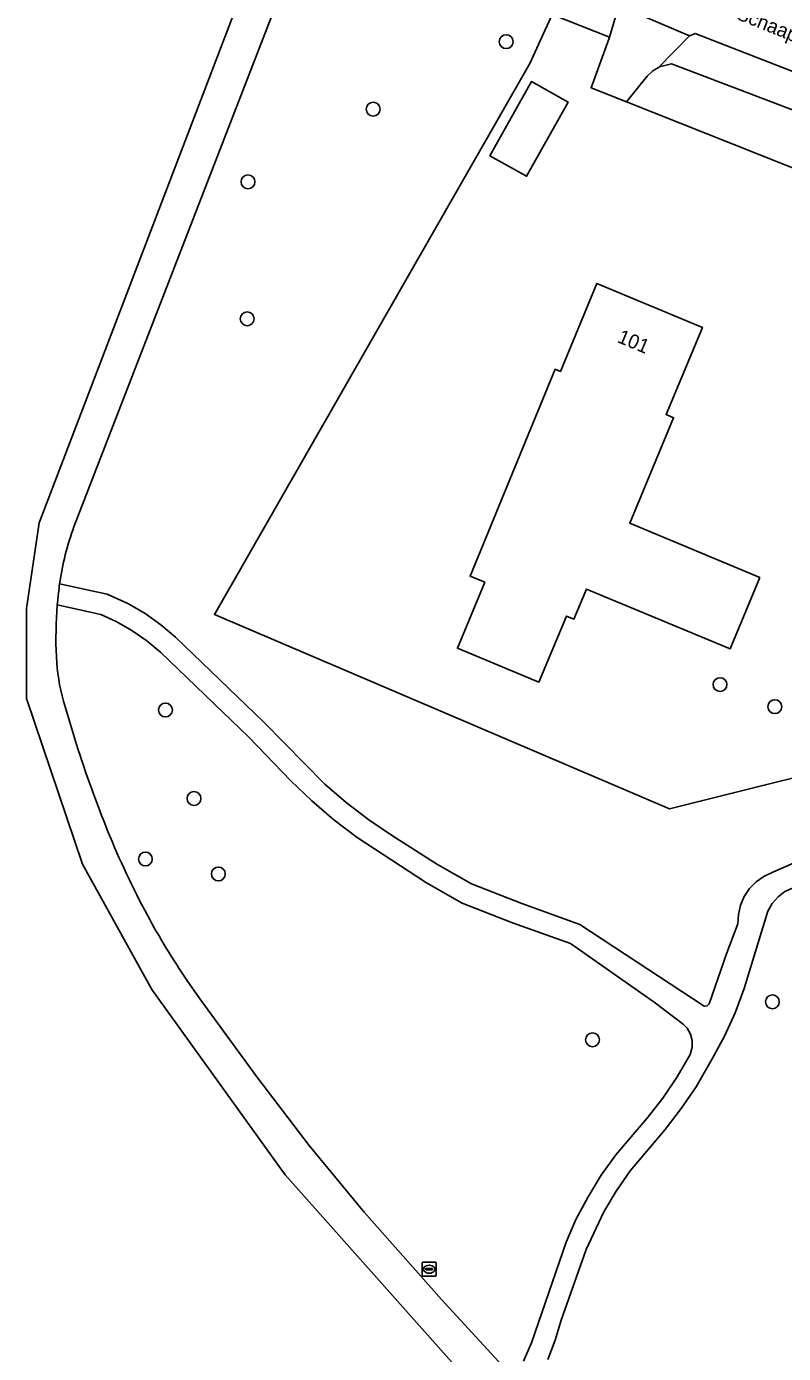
# Model space of a CAD drawing. Extents: x 156412 to 157779, y 382335 to 383768.
# Drawn here: x 156549.7 to 156603.2, y 382973.6 to 383067.3 of the extents above; entities that cross this region are included whole.
import ezdxf

# ---------------------------------------------------------------- set-up
doc = ezdxf.new("R2010")
doc.units = 0
for name, color, linetype in [('IMGEO_Boom', 7, 'Continuous'), ('IMGEO_Erf', 7, 'Continuous'), ('IMGEO_Groenvoorziening', 7, 'Continuous'), ('IMGEO_Hek', 7, 'Continuous'), ('IMGEO_Openbare_ruimte_label', 7, 'Continuous'), ('IMGEO_Pand', 7, 'Continuous'), ('IMGEO_Pand_nummerreeks', 7, 'Continuous'), ('IMGEO_Rijbaan_lokaal_gesloten', 7, 'Continuous'), ('IMGEO_Rioolput', 7, 'Continuous'), ('IMGEO_Voetpad_gesloten', 7, 'Continuous'), ('IMGEO_Voetpad_halfverhard', 7, 'Continuous')]:
    doc.layers.add(name, color=color, linetype=linetype)

msp = doc.modelspace()

# ---------------------------------------------------------------- linework, layer by layer
at = {"layer": 'IMGEO_Boom'}
for centre in [(156583.616, 383066.271), (156574.225, 383061.507), (156565.38, 383056.376), (156565.329, 383046.706), (156598.717, 383020.871), (156602.586, 383019.313), (156559.551, 383019.078), (156561.568, 383012.828), (156558.135, 383008.555), (156563.29, 383007.501), (156602.415, 382998.473), (156589.714, 382995.793)]:
    msp.add_circle(centre, 0.489, dxfattribs=at)
at = {"layer": 'IMGEO_Erf'}
for points in [[(156627.811, 383047.838), (156592.108, 383062.029), (156589.615, 383063.02), (156590.683, 383065.925), (156590.898, 383066.511), (156590.919, 383066.585), (156586.871, 383068.195), (156585.286, 383064.741), (156563.007, 383025.818), (156595.152, 383012.104), (156611.363, 383016.16), (156615.246, 383017.093), (156620.322, 383018.312), (156633.881, 383021.569), (156629.772, 383039.352)], [(156585.055, 383056.767), (156582.463, 383058.218), (156585.396, 383063.457), (156587.988, 383062.007)], [(156601.53, 383028.442), (156599.434, 383023.397), (156589.282, 383027.618), (156588.395, 383025.485), (156587.863, 383025.706), (156585.927, 383021.049), (156580.166, 383023.444), (156582.102, 383028.101), (156581.063, 383028.533), (156585.176, 383038.518), (156587.08, 383043.141), (156587.44, 383042.992), (156590.016, 383049.197), (156597.474, 383046.096), (156594.912, 383039.935), (156595.441, 383039.715), (156592.342, 383032.262)]]:
    msp.add_lwpolyline(points, close=True, dxfattribs=at)
at = {"layer": 'IMGEO_Groenvoorziening'}
for points in [[(156585.286, 383064.741), (156586.871, 383068.195), (156590.919, 383066.585), (156591.348, 383068.093), (156591.78, 383069.021), (156572.654, 383076.683), (156570.684, 383077.472), (156570.327, 383076.552), (156569.847, 383075.313), (156568.191, 383071.039), (156553.088, 383032.022)], [(156611.409, 383061.219), (156596.972, 383066.858), (156596.551, 383066.686), (156594.376, 383064.451), (156594.453, 383064.497), (156595.3, 383064.715), (156612.61, 383058.128), (156628.734, 383052.234), (156630.668, 383048.465), (156633.95, 383049.186), (156633.646, 383050.501), (156633.089, 383052.915), (156632.809, 383054.125)], [(156611.363, 383016.16), (156595.152, 383012.104), (156563.007, 383025.818), (156585.286, 383064.741)], [(156552.081, 383027.994), (156555.429, 383027.259), (156556.941, 383026.567), (156558.113, 383025.884), (156559.221, 383025.1), (156560.255, 383024.222), (156566.504, 383018.221), (156570.798, 383013.852), (156572.324, 383012.54), (156573.925, 383011.321), (156575.596, 383010.2), (156578.756, 383008.158), (156581.161, 383006.796), (156584.731, 383005.409), (156588.827, 383003.939), (156597.599, 382998.155), (156597.805, 382998.194), (156597.957, 382998.338), (156599.192, 383001.938), (156599.98, 383003.977), (156600.013, 383004.644), (156600.165, 383005.294), (156600.43, 383005.907), (156600.8, 383006.463), (156601.264, 383006.943), (156601.806, 383007.333), (156602.482, 383007.646), (156614.875, 383013.024)], [(156584.845, 382973.101), (156585.413, 382974.387), (156587.848, 382981.51), (156588.567, 382983.136), (156589.394, 382984.709), (156590.325, 382986.223), (156591.356, 382987.671), (156593.552, 382990.242), (156594.671, 382991.677), (156595.693, 382993.183), (156596.614, 382994.753), (156596.759, 382995.265), (156596.756, 382995.738), (156596.634, 382996.194), (156596.402, 382996.606), (156596.112, 382996.905), (156594.077, 382998.437), (156588.162, 383002.581), (156584.059, 383004.059), (156580.508, 383005.442), (156577.979, 383006.874), (156573.083, 383010.079), (156571.445, 383011.321), (156569.883, 383012.657), (156568.401, 383014.081), (156565.446, 383017.157), (156559.229, 383023.128), (156558.244, 383023.959), (156557.186, 383024.696), (156556.065, 383025.331), (156554.988, 383025.82), (156551.916, 383026.495)], [(156552.353, 383019.696), (156553.267, 383016.646)], [(156617.066, 382958.026), (156612.478, 382977.842), (156608.948, 382993.108), (156605.666, 383007.3), (156603.301, 383006.266), (156602.812, 383005.887), (156602.406, 383005.42), (156602.096, 383004.884), (156600.433, 382999.401), (156599.788, 382997.699), (156599.031, 382996.043), (156598.168, 382994.44), (156597.023, 382992.479), (156595.981, 382990.929), (156594.842, 382989.448), (156592.374, 382986.531), (156591.391, 382985.113), (156590.509, 382983.631), (156589.252, 382980.981), (156587.499, 382975.986), (156587.08, 382974.577), (156586.547, 382973.207)], [(156561.065, 383000), (156561.94, 382998.753), (156565.997, 382993.186), (156569.713, 382988.333), (156573.595, 382983.611), (156579.056, 382977.447), (156584.169, 382971.867)]]:
    msp.add_lwpolyline(points, dxfattribs=at)
msp.add_lwpolyline([(156612.61, 383058.128), (156595.3, 383064.715), (156594.453, 383064.497), (156594.376, 383064.451), (156593.98, 383064.217), (156593.58, 383063.841), (156592.108, 383062.029), (156627.811, 383047.838), (156629.772, 383039.352), (156630.668, 383048.465), (156628.734, 383052.234)], close=True, dxfattribs=at)
for centre, radius, start, end in [((156572.122, 383025.124), 20.246, 160.07837, 171.84914), ((156580.414, 383024.144), 28.595, 175.28427, 182.61596), ((156565.925, 383023.484), 14.091, 182.62476, 195.59561), ((156635.513, 383042.964), 86.354, 197.74395, 202.08145), ((156611.131, 383033.089), 60.049, 202.09634, 208.3367), ((156604.061, 383029.264), 52.009, 208.32457, 214.24004)]:
    msp.add_arc(centre, radius, start, end, dxfattribs=at)
at = {"layer": 'IMGEO_Hek'}
for points in [[(156563.007, 383025.818), (156595.152, 383012.104)], [(156595.152, 383012.104), (156611.363, 383016.16), (156620.322, 383018.312)]]:
    msp.add_lwpolyline(points, dxfattribs=at)
at = {"layer": 'IMGEO_Pand'}
for points in [[(156582.463, 383058.218), (156585.055, 383056.767), (156587.988, 383062.007), (156585.396, 383063.457)], [(156601.53, 383028.442), (156592.342, 383032.262), (156595.441, 383039.715), (156594.912, 383039.935), (156597.474, 383046.096), (156590.016, 383049.197), (156587.44, 383042.992), (156587.08, 383043.141), (156585.176, 383038.518), (156581.063, 383028.533), (156582.102, 383028.101), (156580.166, 383023.444), (156585.927, 383021.049), (156587.863, 383025.706), (156588.395, 383025.485), (156589.282, 383027.618), (156599.434, 383023.397)]]:
    msp.add_lwpolyline(points, close=True, dxfattribs=at)
at = {"layer": 'IMGEO_Rijbaan_lokaal_gesloten'}
msp.add_lwpolyline([(156612.694, 383067.543), (156575.164, 383082.79), (156573.541, 383083.485), (156574.725, 383086.996), (156574.149, 383087.175), (156572.743, 383083.1), (156574.929, 383082.213), (156572.654, 383076.683), (156591.78, 383069.021), (156592.486, 383068.704), (156592.473, 383068.437), (156596.551, 383066.686), (156596.972, 383066.858), (156611.409, 383061.219)], dxfattribs=at)
at = {"layer": 'IMGEO_Rioolput'}
for p, q in [((156577.677, 382979.166), (156577.677, 382980.018)), ((156577.752, 382980.092), (156578.604, 382980.092)), ((156577.936, 382979.586), (156577.936, 382979.598)), ((156578.374, 382979.549), (156577.976, 382979.549)), ((156577.979, 382979.635), (156578.377, 382979.635)), ((156578.165, 382979.872), (156578.19, 382979.872)), ((156578.42, 382979.598), (156578.42, 382979.586)), ((156578.678, 382980.018), (156578.678, 382979.166)), ((156578.604, 382979.092), (156577.752, 382979.092)), ((156578.188, 382979.312), (156578.163, 382979.312))]:
    msp.add_line(p, q, dxfattribs=at)
for points in [[(156577.677, 382979.166), (156577.677, 382980.018)], [(156577.752, 382980.092), (156578.604, 382980.092)], [(156578.678, 382980.018), (156578.678, 382979.166)], [(156578.604, 382979.092), (156577.752, 382979.092)]]:
    msp.add_lwpolyline(points, dxfattribs=at)
for centre, radius, start, end in [((156577.754, 382980.016), 0.0765, 91.55205, 178.44795), ((156577.754, 382980.016), 0.0765, 91.55205, 178.44795), ((156577.976, 382979.595), 0.0403, 85.87752, 175.75265), ((156577.973, 382979.585), 0.0366, 178.93798, 274.71019), ((156578.377, 382979.592), 0.043, 264.86636, 352.45326), ((156578.381, 382979.597), 0.0386, 1.73085, 96.63898), ((156578.602, 382980.016), 0.0765, 1.55205, 88.44795), ((156578.602, 382980.016), 0.0765, 1.55205, 88.44795), ((156577.754, 382979.168), 0.0765, 181.55205, 268.44795), ((156577.754, 382979.168), 0.0765, 181.55205, 268.44795), ((156578.602, 382979.168), 0.0765, 271.55205, 358.44795), ((156578.602, 382979.168), 0.0765, 271.55205, 358.44795)]:
    msp.add_arc(centre, radius, start, end, dxfattribs=at)
for centre, major_axis, ratio, start_param, end_param in [((156578.164, 382979.592), (-0.387, 0.002), 0.722429, 4.712389, 7.853982), ((156578.189, 382979.592), (-0.39, 0.002), 0.717154, 1.570796, 4.712389)]:
    msp.add_ellipse(centre, major_axis=major_axis, ratio=ratio, start_param=start_param, end_param=end_param, dxfattribs=at)
at = {"layer": 'IMGEO_Voetpad_gesloten'}
for points in [[(156553.088, 383032.022), (156568.191, 383071.039), (156569.847, 383075.313), (156570.327, 383076.552), (156570.684, 383077.472), (156568.26, 383078.443), (156567.906, 383077.514), (156550.645, 383032.293), (156549.742, 383026.254), (156549.742, 383019.883), (156553.689, 383008.185), (156558.586, 382999.341), (156568.001, 382986.264), (156591.681, 382959.636), (156594.867, 382954.12), (156597.197, 382948.89), (156600.288, 382938.714), (156602.523, 382933.436), (156605.019, 382929.18), (156613.064, 382922.193)], [(156551.916, 383026.495), (156551.946, 383026.828), (156551.979, 383027.16), (156552.016, 383027.492), (156552.036, 383027.66), (156552.058, 383027.827), (156552.081, 383027.994)], [(156553.267, 383016.646), (156552.353, 383019.696)], [(156588.856, 382966.86), (156585.224, 382970.726), (156584.616, 382971.373), (156584.169, 382971.867), (156579.056, 382977.447), (156573.595, 382983.611), (156569.713, 382988.333), (156565.997, 382993.186), (156561.94, 382998.753), (156561.065, 383000)]]:
    msp.add_lwpolyline(points, dxfattribs=at)
for centre, radius, start, end in [((156572.122, 383025.124), 20.246, 160.07837, 171.84914), ((156580.414, 383024.144), 28.595, 175.28427, 182.61596), ((156565.925, 383023.484), 14.091, 182.62476, 195.59561), ((156635.513, 383042.964), 86.354, 197.74395, 202.08145), ((156611.131, 383033.089), 60.049, 202.09634, 208.3367), ((156604.061, 383029.264), 52.009, 208.32457, 214.24004)]:
    msp.add_arc(centre, radius, start, end, dxfattribs=at)
at = {"layer": 'IMGEO_Voetpad_halfverhard'}
msp.add_lwpolyline([(156596.551, 383066.686), (156592.473, 383068.437), (156592.486, 383068.704), (156591.78, 383069.021), (156591.348, 383068.093), (156590.919, 383066.585), (156590.898, 383066.511), (156590.683, 383065.925), (156589.615, 383063.02), (156592.108, 383062.029), (156593.58, 383063.841), (156593.98, 383064.217), (156594.376, 383064.451)], close=True, dxfattribs=at)
for points in [[(156614.875, 383013.024), (156602.482, 383007.646), (156601.806, 383007.333), (156601.264, 383006.943), (156600.8, 383006.463), (156600.43, 383005.907), (156600.165, 383005.294), (156600.013, 383004.644), (156599.98, 383003.977), (156599.192, 383001.938), (156597.957, 382998.338), (156597.805, 382998.194), (156597.599, 382998.155), (156588.827, 383003.939), (156584.731, 383005.409), (156581.161, 383006.796), (156578.756, 383008.158), (156575.596, 383010.2), (156573.925, 383011.321), (156572.324, 383012.54), (156570.798, 383013.852), (156566.504, 383018.221), (156560.255, 383024.222), (156559.221, 383025.1), (156558.113, 383025.884), (156556.941, 383026.567), (156555.429, 383027.259), (156552.081, 383027.994), (156552.058, 383027.827), (156552.036, 383027.66), (156552.016, 383027.492), (156551.979, 383027.16), (156551.946, 383026.828), (156551.916, 383026.495), (156554.988, 383025.82), (156556.065, 383025.331), (156557.186, 383024.696), (156558.244, 383023.959), (156559.229, 383023.128), (156565.446, 383017.157), (156568.401, 383014.081), (156569.883, 383012.657), (156571.445, 383011.321), (156573.083, 383010.079), (156577.979, 383006.874), (156580.508, 383005.442), (156584.059, 383004.059), (156588.162, 383002.581), (156594.077, 382998.437), (156596.112, 382996.905), (156596.402, 382996.606), (156596.634, 382996.194), (156596.756, 382995.738), (156596.759, 382995.265), (156596.614, 382994.753), (156595.693, 382993.183), (156594.671, 382991.677), (156593.552, 382990.242), (156591.356, 382987.671), (156590.325, 382986.223), (156589.394, 382984.709), (156588.567, 382983.136), (156587.848, 382981.51), (156585.413, 382974.387), (156584.845, 382973.101)], [(156586.547, 382973.207), (156587.08, 382974.577), (156587.499, 382975.986), (156589.252, 382980.981), (156590.509, 382983.631), (156591.391, 382985.113), (156592.374, 382986.531), (156594.842, 382989.448), (156595.981, 382990.929), (156597.023, 382992.479), (156598.168, 382994.44), (156599.031, 382996.043), (156599.788, 382997.699), (156600.433, 382999.401), (156602.096, 383004.884), (156602.406, 383005.42), (156602.812, 383005.887), (156603.301, 383006.266)]]:
    msp.add_lwpolyline(points, dxfattribs=at)

# ---------------------------------------------------------------- texts
at = {"layer": 'IMGEO_Openbare_ruimte_label'}
msp.add_text('Het Schaapsdijk', height=1, rotation=338.10285, dxfattribs=at).set_placement((156597.52, 383068.814))
at = {"layer": 'IMGEO_Pand_nummerreeks'}
msp.add_text('101', height=1, rotation=337.4227, dxfattribs=at).set_placement((156591.403, 383045.069))

doc.saveas('drawing.dxf')
